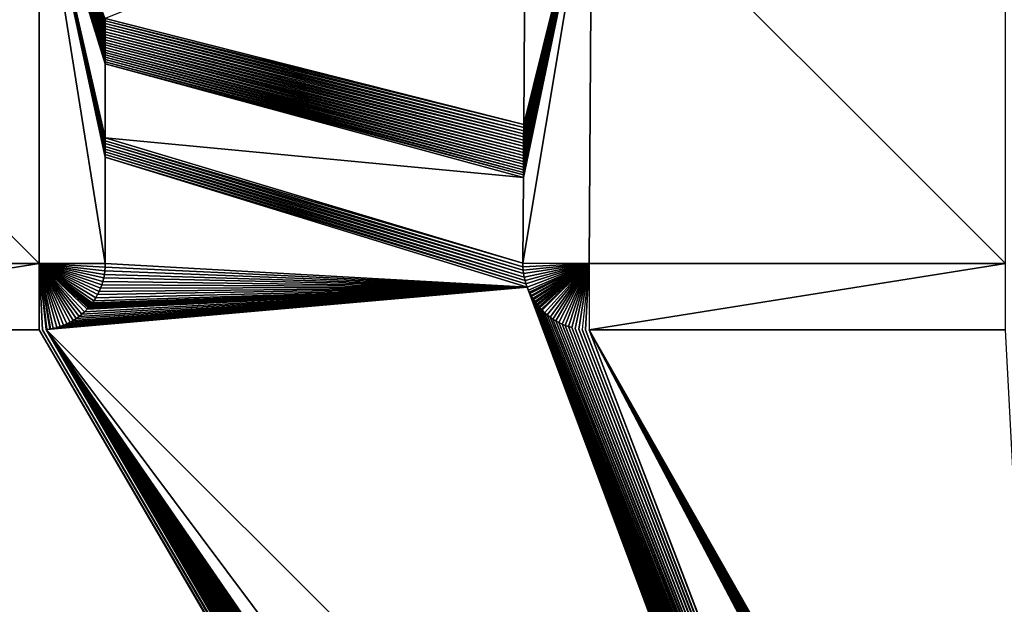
# Model space of a CAD drawing. Header units: metres. Extents: x 30502737 to 30502849, y 6949285 to 6949334.
# Tile 359 of 656: x 30502762.79 to 30502769.93, y 6949317.34 to 6949321.58. Entities that reach past the tile are written whole.
import ezdxf

# ---------------------------------------------------------------- set-up
doc = ezdxf.new("R2010")
doc.units = ezdxf.units.M
doc.layers.add('162400', color=1, linetype='Continuous', lineweight=0)

msp = doc.modelspace()

# ---------------------------------------------------------------- linework, layer by layer
at = {"layer": '162400', "linetype": 'ByBlock', "lineweight": -2}
for points in [[(30502762.9339, 6949319.8086, 76.9), (30502759.937, 6949322.8086, 76.9), (30502759.9183, 6949319.8086, 76.9)], [(30502762.9339, 6949319.8086, 76.9), (30502762.9339, 6949322.8086, 76.9), (30502759.937, 6949322.8086, 76.9)], [(30502762.9339, 6949319.8086, 76.9), (30502763.4139, 6949319.8086, 77.38), (30502762.9339, 6949322.8086, 76.9)], [(30502763.4139, 6949319.8086, 77.38), (30502763.4139, 6949320.5809, 77.38), (30502762.9339, 6949322.8086, 76.9)], [(30502763.4139, 6949320.5809, 77.38), (30502763.4139, 6949320.5991, 77.38), (30502762.9339, 6949322.8086, 76.9)], [(30502763.4139, 6949320.5991, 77.38), (30502763.4139, 6949320.6181, 77.38), (30502762.9339, 6949322.8086, 76.9)], [(30502763.4139, 6949320.6181, 77.38), (30502763.4139, 6949320.6376, 77.38), (30502762.9339, 6949322.8086, 76.9)], [(30502763.4139, 6949320.6376, 77.38), (30502763.4139, 6949320.6578, 77.38), (30502762.9339, 6949322.8086, 76.9)], [(30502763.4139, 6949320.6578, 77.38), (30502763.4139, 6949320.6785, 77.38), (30502762.9339, 6949322.8086, 76.9)], [(30502763.4139, 6949320.6785, 77.38), (30502763.4139, 6949320.6996, 77.38), (30502762.9339, 6949322.8086, 76.9)], [(30502763.4139, 6949320.6996, 77.38), (30502763.4139, 6949320.7212, 77.38), (30502762.9339, 6949322.8086, 76.9)], [(30502763.4139, 6949320.7212, 77.38), (30502763.4139, 6949321.2565, 77.38), (30502762.9339, 6949322.8086, 76.9)], [(30502763.4139, 6949321.2565, 77.38), (30502763.4139, 6949321.2718, 77.38), (30502762.9339, 6949322.8086, 76.9)], [(30502763.4139, 6949321.2718, 77.38), (30502763.4139, 6949321.2877, 77.38), (30502762.9339, 6949322.8086, 76.9)], [(30502763.4139, 6949321.2877, 77.38), (30502763.4139, 6949321.3041, 77.38), (30502762.9339, 6949322.8086, 76.9)], [(30502763.4139, 6949321.3041, 77.38), (30502763.4139, 6949321.3211, 77.38), (30502762.9339, 6949322.8086, 76.9)], [(30502763.4139, 6949321.3211, 77.38), (30502763.4139, 6949321.3386, 77.38), (30502762.9339, 6949322.8086, 76.9)], [(30502763.4139, 6949321.3386, 77.38), (30502763.4139, 6949321.3566, 77.38), (30502762.9339, 6949322.8086, 76.9)], [(30502763.4139, 6949321.3566, 77.38), (30502763.4139, 6949321.3749, 77.38), (30502762.9339, 6949322.8086, 76.9)], [(30502763.4139, 6949321.3749, 77.38), (30502763.4139, 6949321.3935, 77.38), (30502762.9339, 6949322.8086, 76.9)], [(30502763.4139, 6949321.3935, 77.38), (30502763.4139, 6949321.4124, 77.38), (30502762.9339, 6949322.8086, 76.9)], [(30502763.4139, 6949321.4124, 77.38), (30502763.4139, 6949321.4315, 77.38), (30502762.9339, 6949322.8086, 76.9)], [(30502763.4139, 6949321.4315, 77.38), (30502763.4139, 6949321.4508, 77.38), (30502762.9339, 6949322.8086, 76.9)], [(30502763.4139, 6949321.4508, 77.38), (30502763.4139, 6949321.4702, 77.38), (30502762.9339, 6949322.8086, 76.9)], [(30502763.4139, 6949321.4702, 77.38), (30502763.4139, 6949321.4897, 77.38), (30502762.9339, 6949322.8086, 76.9)], [(30502763.4139, 6949321.4897, 77.38), (30502763.4139, 6949321.5092, 77.38), (30502762.9339, 6949322.8086, 76.9)], [(30502763.4139, 6949321.5092, 77.38), (30502763.4139, 6949321.5286, 77.38), (30502762.9339, 6949322.8086, 76.9)], [(30502763.4139, 6949321.5286, 77.38), (30502763.4139, 6949321.548, 77.38), (30502762.9339, 6949322.8086, 76.9)], [(30502763.4139, 6949321.548, 77.38), (30502763.4139, 6949321.5672, 77.38), (30502762.9339, 6949322.8086, 76.9)], [(30502763.4139, 6949321.5672, 77.38), (30502763.4139, 6949321.5861, 77.38), (30502762.9339, 6949322.8086, 76.9)], [(30502763.4139, 6949321.5861, 77.38), (30502766.4446, 6949320.8166, 77.38), (30502766.457, 6949322.8116, 77.38)], [(30502766.937, 6949322.8086, 76.9), (30502766.4422, 6949320.4335, 77.38), (30502766.4383, 6949319.8116, 77.38)], [(30502766.937, 6949322.8086, 76.9), (30502766.4383, 6949319.8116, 77.38), (30502766.9183, 6949319.8086, 76.9)], [(30502766.937, 6949322.8086, 76.9), (30502766.4423, 6949320.4512, 77.38), (30502766.4422, 6949320.4335, 77.38)], [(30502766.937, 6949322.8086, 76.9), (30502766.4424, 6949320.4697, 77.38), (30502766.4423, 6949320.4512, 77.38)], [(30502766.937, 6949322.8086, 76.9), (30502766.4425, 6949320.4889, 77.38), (30502766.4424, 6949320.4697, 77.38)], [(30502766.937, 6949322.8086, 76.9), (30502766.4426, 6949320.5086, 77.38), (30502766.4425, 6949320.4889, 77.38)], [(30502766.937, 6949322.8086, 76.9), (30502766.4428, 6949320.529, 77.38), (30502766.4426, 6949320.5086, 77.38)], [(30502766.937, 6949322.8086, 76.9), (30502766.4429, 6949320.5498, 77.38), (30502766.4428, 6949320.529, 77.38)], [(30502766.937, 6949322.8086, 76.9), (30502766.443, 6949320.571, 77.38), (30502766.4429, 6949320.5498, 77.38)], [(30502766.937, 6949322.8086, 76.9), (30502766.4432, 6949320.5927, 77.38), (30502766.443, 6949320.571, 77.38)], [(30502766.937, 6949322.8086, 76.9), (30502766.4433, 6949320.6147, 77.38), (30502766.4432, 6949320.5927, 77.38)], [(30502766.937, 6949322.8086, 76.9), (30502766.4434, 6949320.6369, 77.38), (30502766.4433, 6949320.6147, 77.38)], [(30502766.937, 6949322.8086, 76.9), (30502766.4436, 6949320.6593, 77.38), (30502766.4434, 6949320.6369, 77.38)], [(30502766.937, 6949322.8086, 76.9), (30502766.4437, 6949320.6819, 77.38), (30502766.4436, 6949320.6593, 77.38)], [(30502766.937, 6949322.8086, 76.9), (30502766.4439, 6949320.7045, 77.38), (30502766.4437, 6949320.6819, 77.38)], [(30502766.937, 6949322.8086, 76.9), (30502766.444, 6949320.7272, 77.38), (30502766.4439, 6949320.7045, 77.38)], [(30502766.937, 6949322.8086, 76.9), (30502766.4441, 6949320.7498, 77.38), (30502766.444, 6949320.7272, 77.38)], [(30502766.937, 6949322.8086, 76.9), (30502766.4443, 6949320.7722, 77.38), (30502766.4441, 6949320.7498, 77.38)], [(30502766.937, 6949322.8086, 76.9), (30502766.4444, 6949320.7945, 77.38), (30502766.4443, 6949320.7722, 77.38)], [(30502766.937, 6949322.8086, 76.9), (30502766.4446, 6949320.8166, 77.38), (30502766.4444, 6949320.7945, 77.38)], [(30502766.937, 6949322.8086, 76.9), (30502766.457, 6949322.8116, 77.38), (30502766.4446, 6949320.8166, 77.38)], [(30502769.9339, 6949319.8086, 76.9), (30502766.937, 6949322.8086, 76.9), (30502766.9183, 6949319.8086, 76.9)], [(30502769.9339, 6949319.8086, 76.9), (30502769.9339, 6949322.8086, 76.9), (30502766.937, 6949322.8086, 76.9)], [(30502763.4139, 6949321.5861, 77.38), (30502763.4139, 6949321.5672, 77.38), (30502766.4446, 6949320.8166, 77.38)], [(30502763.4139, 6949321.5672, 77.38), (30502766.4444, 6949320.7945, 77.38), (30502766.4446, 6949320.8166, 77.38)], [(30502763.4139, 6949321.5672, 77.38), (30502763.4139, 6949321.548, 77.38), (30502766.4444, 6949320.7945, 77.38)], [(30502763.4139, 6949321.548, 77.38), (30502766.4443, 6949320.7722, 77.38), (30502766.4444, 6949320.7945, 77.38)], [(30502763.4139, 6949321.548, 77.38), (30502763.4139, 6949321.5286, 77.38), (30502766.4443, 6949320.7722, 77.38)], [(30502763.4139, 6949321.5286, 77.38), (30502766.4441, 6949320.7498, 77.38), (30502766.4443, 6949320.7722, 77.38)], [(30502763.4139, 6949321.5286, 77.38), (30502763.4139, 6949321.5092, 77.38), (30502766.4441, 6949320.7498, 77.38)], [(30502763.4139, 6949321.5092, 77.38), (30502766.444, 6949320.7272, 77.38), (30502766.4441, 6949320.7498, 77.38)], [(30502763.4139, 6949321.5092, 77.38), (30502763.4139, 6949321.4897, 77.38), (30502766.444, 6949320.7272, 77.38)], [(30502763.4139, 6949321.4897, 77.38), (30502766.4439, 6949320.7045, 77.38), (30502766.444, 6949320.7272, 77.38)], [(30502763.4139, 6949321.4897, 77.38), (30502763.4139, 6949321.4702, 77.38), (30502766.4439, 6949320.7045, 77.38)], [(30502763.4139, 6949321.4702, 77.38), (30502766.4437, 6949320.6819, 77.38), (30502766.4439, 6949320.7045, 77.38)], [(30502763.4139, 6949321.4702, 77.38), (30502763.4139, 6949321.4508, 77.38), (30502766.4437, 6949320.6819, 77.38)], [(30502763.4139, 6949321.4508, 77.38), (30502766.4436, 6949320.6593, 77.38), (30502766.4437, 6949320.6819, 77.38)], [(30502763.4139, 6949321.4508, 77.38), (30502763.4139, 6949321.4315, 77.38), (30502766.4436, 6949320.6593, 77.38)], [(30502763.4139, 6949321.4315, 77.38), (30502766.4434, 6949320.6369, 77.38), (30502766.4436, 6949320.6593, 77.38)], [(30502763.4139, 6949321.4315, 77.38), (30502763.4139, 6949321.4124, 77.38), (30502766.4434, 6949320.6369, 77.38)], [(30502763.4139, 6949321.4124, 77.38), (30502766.4433, 6949320.6147, 77.38), (30502766.4434, 6949320.6369, 77.38)], [(30502763.4139, 6949321.4124, 77.38), (30502763.4139, 6949321.3935, 77.38), (30502766.4433, 6949320.6147, 77.38)], [(30502763.4139, 6949321.3935, 77.38), (30502766.4432, 6949320.5927, 77.38), (30502766.4433, 6949320.6147, 77.38)], [(30502763.4139, 6949321.3935, 77.38), (30502763.4139, 6949321.3749, 77.38), (30502766.4432, 6949320.5927, 77.38)], [(30502763.4139, 6949321.3749, 77.38), (30502766.443, 6949320.571, 77.38), (30502766.4432, 6949320.5927, 77.38)], [(30502763.4139, 6949321.3749, 77.38), (30502763.4139, 6949321.3566, 77.38), (30502766.443, 6949320.571, 77.38)], [(30502763.4139, 6949321.3566, 77.38), (30502766.4429, 6949320.5498, 77.38), (30502766.443, 6949320.571, 77.38)], [(30502763.4139, 6949321.3566, 77.38), (30502763.4139, 6949321.3386, 77.38), (30502766.4429, 6949320.5498, 77.38)], [(30502763.4139, 6949321.3386, 77.38), (30502766.4428, 6949320.529, 77.38), (30502766.4429, 6949320.5498, 77.38)], [(30502763.4139, 6949321.3386, 77.38), (30502763.4139, 6949321.3211, 77.38), (30502766.4428, 6949320.529, 77.38)], [(30502763.4139, 6949321.3211, 77.38), (30502766.4426, 6949320.5086, 77.38), (30502766.4428, 6949320.529, 77.38)], [(30502763.4139, 6949321.3211, 77.38), (30502763.4139, 6949321.3041, 77.38), (30502766.4426, 6949320.5086, 77.38)], [(30502763.4139, 6949321.3041, 77.38), (30502766.4425, 6949320.4889, 77.38), (30502766.4426, 6949320.5086, 77.38)], [(30502763.4139, 6949321.3041, 77.38), (30502763.4139, 6949321.2877, 77.38), (30502766.4425, 6949320.4889, 77.38)], [(30502763.4139, 6949321.2877, 77.38), (30502766.4424, 6949320.4697, 77.38), (30502766.4425, 6949320.4889, 77.38)], [(30502763.4139, 6949321.2877, 77.38), (30502763.4139, 6949321.2718, 77.38), (30502766.4424, 6949320.4697, 77.38)], [(30502763.4139, 6949321.2718, 77.38), (30502766.4423, 6949320.4512, 77.38), (30502766.4424, 6949320.4697, 77.38)], [(30502763.4139, 6949321.2718, 77.38), (30502763.4139, 6949321.2565, 77.38), (30502766.4423, 6949320.4512, 77.38)], [(30502763.4139, 6949321.2565, 77.38), (30502766.4422, 6949320.4335, 77.38), (30502766.4423, 6949320.4512, 77.38)], [(30502763.4139, 6949321.2565, 77.38), (30502763.4139, 6949320.7212, 77.38), (30502766.4422, 6949320.4335, 77.38)], [(30502763.4139, 6949320.7212, 77.38), (30502766.4383, 6949319.8116, 77.38), (30502766.4422, 6949320.4335, 77.38)], [(30502763.4139, 6949320.7212, 77.38), (30502763.4139, 6949320.6996, 77.38), (30502766.4383, 6949319.8116, 77.38)], [(30502763.4139, 6949320.6996, 77.38), (30502766.4388, 6949319.7864, 77.38), (30502766.4383, 6949319.8116, 77.38)], [(30502763.4139, 6949320.6996, 77.38), (30502763.4139, 6949320.6785, 77.38), (30502766.4388, 6949319.7864, 77.38)], [(30502763.4139, 6949320.6785, 77.38), (30502766.4406, 6949319.7613, 77.38), (30502766.4388, 6949319.7864, 77.38)], [(30502763.4139, 6949320.6785, 77.38), (30502763.4139, 6949320.6578, 77.38), (30502766.4406, 6949319.7613, 77.38)], [(30502763.4139, 6949320.6578, 77.38), (30502766.4438, 6949319.7362, 77.38), (30502766.4406, 6949319.7613, 77.38)], [(30502763.4139, 6949320.6578, 77.38), (30502763.4139, 6949320.6376, 77.38), (30502766.4438, 6949319.7362, 77.38)], [(30502763.4139, 6949320.6376, 77.38), (30502766.4482, 6949319.7114, 77.38), (30502766.4438, 6949319.7362, 77.38)], [(30502763.4139, 6949320.6376, 77.38), (30502763.4139, 6949320.6181, 77.38), (30502766.4482, 6949319.7114, 77.38)], [(30502763.4139, 6949320.6181, 77.38), (30502766.454, 6949319.6868, 77.38), (30502766.4482, 6949319.7114, 77.38)], [(30502763.4139, 6949320.6181, 77.38), (30502763.4139, 6949320.5991, 77.38), (30502766.454, 6949319.6868, 77.38)], [(30502763.4139, 6949320.5991, 77.38), (30502766.461, 6949319.6626, 77.38), (30502766.454, 6949319.6868, 77.38)], [(30502763.4139, 6949320.5991, 77.38), (30502763.4139, 6949320.5809, 77.38), (30502766.461, 6949319.6626, 77.38)], [(30502763.4139, 6949320.5809, 77.38), (30502766.4693, 6949319.6388, 77.38), (30502766.461, 6949319.6626, 77.38)], [(30502763.4139, 6949320.5809, 77.38), (30502763.4139, 6949319.8086, 77.38), (30502766.4693, 6949319.6388, 77.38)], [(30502759.9183, 6949319.3286, 77.38), (30502762.9339, 6949319.3286, 77.38), (30502762.9339, 6949319.8086, 76.9)], [(30502759.9183, 6949319.3286, 77.38), (30502762.9339, 6949319.8086, 76.9), (30502759.9183, 6949319.8086, 76.9)], [(30502762.9599, 6949319.3294, 77.38), (30502762.9339, 6949319.8086, 76.9), (30502762.9339, 6949319.3286, 77.38)], [(30502762.9858, 6949319.3315, 77.38), (30502762.9339, 6949319.8086, 76.9), (30502762.9599, 6949319.3294, 77.38)], [(30502762.9339, 6949319.8086, 76.9), (30502762.9858, 6949319.3315, 77.38), (30502762.9894, 6949319.332, 77.38)], [(30502763.0116, 6949319.335, 77.38), (30502762.9339, 6949319.8086, 76.9), (30502762.9894, 6949319.332, 77.38)], [(30502762.9339, 6949319.8086, 76.9), (30502763.0116, 6949319.335, 77.38), (30502763.0162, 6949319.3359, 77.38)], [(30502763.0371, 6949319.3399, 77.38), (30502762.9339, 6949319.8086, 76.9), (30502763.0162, 6949319.3359, 77.38)], [(30502763.0623, 6949319.3461, 77.38), (30502762.9339, 6949319.8086, 76.9), (30502763.0371, 6949319.3399, 77.38)], [(30502763.0872, 6949319.3538, 77.38), (30502762.9339, 6949319.8086, 76.9), (30502763.0623, 6949319.3461, 77.38)], [(30502763.1116, 6949319.3627, 77.38), (30502762.9339, 6949319.8086, 76.9), (30502763.0872, 6949319.3538, 77.38)], [(30502763.1354, 6949319.373, 77.38), (30502762.9339, 6949319.8086, 76.9), (30502763.1116, 6949319.3627, 77.38)], [(30502763.1587, 6949319.3846, 77.38), (30502762.9339, 6949319.8086, 76.9), (30502763.1354, 6949319.373, 77.38)], [(30502763.1814, 6949319.3974, 77.38), (30502762.9339, 6949319.8086, 76.9), (30502763.1587, 6949319.3846, 77.38)], [(30502763.2033, 6949319.4114, 77.38), (30502762.9339, 6949319.8086, 76.9), (30502763.1814, 6949319.3974, 77.38)], [(30502763.2244, 6949319.4265, 77.38), (30502762.9339, 6949319.8086, 76.9), (30502763.2033, 6949319.4114, 77.38)], [(30502763.2446, 6949319.4428, 77.38), (30502762.9339, 6949319.8086, 76.9), (30502763.2244, 6949319.4265, 77.38)], [(30502763.264, 6949319.4602, 77.38), (30502762.9339, 6949319.8086, 76.9), (30502763.2446, 6949319.4428, 77.38)], [(30502763.2824, 6949319.4786, 77.38), (30502762.9339, 6949319.8086, 76.9), (30502763.264, 6949319.4602, 77.38)], [(30502762.9339, 6949319.8086, 76.9), (30502763.2824, 6949319.4786, 77.38), (30502763.2911, 6949319.4883, 77.38)], [(30502762.9339, 6949319.8086, 76.9), (30502763.2911, 6949319.4883, 77.38), (30502763.292, 6949319.4893, 77.38)], [(30502762.9339, 6949319.8086, 76.9), (30502763.292, 6949319.4893, 77.38), (30502763.2934, 6949319.4909, 77.38)], [(30502762.9339, 6949319.8086, 76.9), (30502763.2934, 6949319.4909, 77.38), (30502763.2954, 6949319.4931, 77.38)], [(30502762.9339, 6949319.8086, 76.9), (30502763.2954, 6949319.4931, 77.38), (30502763.298, 6949319.4959, 77.38)], [(30502763.2997, 6949319.4979, 77.38), (30502762.9339, 6949319.8086, 76.9), (30502763.298, 6949319.4959, 77.38)], [(30502762.9339, 6949319.8086, 76.9), (30502763.2997, 6949319.4979, 77.38), (30502763.301, 6949319.4994, 77.38)], [(30502762.9339, 6949319.8086, 76.9), (30502763.301, 6949319.4994, 77.38), (30502763.3042, 6949319.5035, 77.38)], [(30502762.9339, 6949319.8086, 76.9), (30502763.3042, 6949319.5035, 77.38), (30502763.3079, 6949319.5081, 77.38)], [(30502762.9339, 6949319.8086, 76.9), (30502763.3079, 6949319.5081, 77.38), (30502763.3121, 6949319.5132, 77.38)], [(30502763.316, 6949319.5182, 77.38), (30502762.9339, 6949319.8086, 76.9), (30502763.3121, 6949319.5132, 77.38)], [(30502762.9339, 6949319.8086, 76.9), (30502763.316, 6949319.5182, 77.38), (30502763.3166, 6949319.5189, 77.38)], [(30502762.9339, 6949319.8086, 76.9), (30502763.3166, 6949319.5189, 77.38), (30502763.321, 6949319.5251, 77.38)], [(30502763.321, 6949319.5251, 77.38), (30502763.3312, 6949319.5393, 77.38), (30502762.9339, 6949319.8086, 76.9)], [(30502763.3452, 6949319.5612, 77.38), (30502762.9339, 6949319.8086, 76.9), (30502763.3312, 6949319.5393, 77.38)], [(30502763.358, 6949319.5838, 77.38), (30502762.9339, 6949319.8086, 76.9), (30502763.3452, 6949319.5612, 77.38)], [(30502763.3695, 6949319.6071, 77.38), (30502762.9339, 6949319.8086, 76.9), (30502763.358, 6949319.5838, 77.38)], [(30502763.3798, 6949319.631, 77.38), (30502762.9339, 6949319.8086, 76.9), (30502763.3695, 6949319.6071, 77.38)], [(30502763.3888, 6949319.6554, 77.38), (30502762.9339, 6949319.8086, 76.9), (30502763.3798, 6949319.631, 77.38)], [(30502763.3964, 6949319.6802, 77.38), (30502762.9339, 6949319.8086, 76.9), (30502763.3888, 6949319.6554, 77.38)], [(30502763.4027, 6949319.7055, 77.38), (30502762.9339, 6949319.8086, 76.9), (30502763.3964, 6949319.6802, 77.38)], [(30502763.4076, 6949319.731, 77.38), (30502762.9339, 6949319.8086, 76.9), (30502763.4027, 6949319.7055, 77.38)], [(30502763.4111, 6949319.7567, 77.38), (30502762.9339, 6949319.8086, 76.9), (30502763.4076, 6949319.731, 77.38)], [(30502763.4132, 6949319.7827, 77.38), (30502762.9339, 6949319.8086, 76.9), (30502763.4111, 6949319.7567, 77.38)], [(30502763.4132, 6949319.7827, 77.38), (30502763.4139, 6949319.8086, 77.38), (30502762.9339, 6949319.8086, 76.9)], [(30502763.4111, 6949319.7567, 77.38), (30502763.4076, 6949319.731, 77.38), (30502766.4693, 6949319.6388, 77.38)], [(30502763.4132, 6949319.7827, 77.38), (30502763.4111, 6949319.7567, 77.38), (30502766.4693, 6949319.6388, 77.38)], [(30502763.4139, 6949319.8086, 77.38), (30502763.4132, 6949319.7827, 77.38), (30502766.4693, 6949319.6388, 77.38)], [(30502766.4388, 6949319.7864, 77.38), (30502766.9183, 6949319.8086, 76.9), (30502766.4383, 6949319.8116, 77.38)], [(30502766.4406, 6949319.7613, 77.38), (30502766.9183, 6949319.8086, 76.9), (30502766.4388, 6949319.7864, 77.38)], [(30502766.4438, 6949319.7362, 77.38), (30502766.9183, 6949319.8086, 76.9), (30502766.4406, 6949319.7613, 77.38)], [(30502766.4482, 6949319.7114, 77.38), (30502766.9183, 6949319.8086, 76.9), (30502766.4438, 6949319.7362, 77.38)], [(30502766.454, 6949319.6868, 77.38), (30502766.9183, 6949319.8086, 76.9), (30502766.4482, 6949319.7114, 77.38)], [(30502766.461, 6949319.6626, 77.38), (30502766.9183, 6949319.8086, 76.9), (30502766.454, 6949319.6868, 77.38)], [(30502766.4693, 6949319.6388, 77.38), (30502766.9183, 6949319.8086, 76.9), (30502766.461, 6949319.6626, 77.38)], [(30502766.4789, 6949319.6154, 77.38), (30502766.9183, 6949319.8086, 76.9), (30502766.4693, 6949319.6388, 77.38)], [(30502766.9183, 6949319.8086, 76.9), (30502766.4789, 6949319.6154, 77.38), (30502766.4854, 6949319.6015, 77.38)], [(30502766.4854, 6949319.6015, 77.38), (30502766.4896, 6949319.5926, 77.38), (30502766.9183, 6949319.8086, 76.9)], [(30502766.9183, 6949319.8086, 76.9), (30502766.4896, 6949319.5926, 77.38), (30502766.4974, 6949319.5782, 77.38)], [(30502766.4974, 6949319.5782, 77.38), (30502766.5016, 6949319.5704, 77.38), (30502766.9183, 6949319.8086, 76.9)], [(30502766.9183, 6949319.8086, 76.9), (30502766.5016, 6949319.5704, 77.38), (30502766.5102, 6949319.5562, 77.38)], [(30502766.5102, 6949319.5562, 77.38), (30502766.5147, 6949319.5488, 77.38), (30502766.9183, 6949319.8086, 76.9)], [(30502766.9183, 6949319.8086, 76.9), (30502766.5147, 6949319.5488, 77.38), (30502766.524, 6949319.5352, 77.38)], [(30502766.524, 6949319.5352, 77.38), (30502766.5289, 6949319.528, 77.38), (30502766.9183, 6949319.8086, 76.9)], [(30502766.9183, 6949319.8086, 76.9), (30502766.5289, 6949319.528, 77.38), (30502766.5388, 6949319.515, 77.38)], [(30502766.5388, 6949319.515, 77.38), (30502766.5442, 6949319.5079, 77.38), (30502766.9183, 6949319.8086, 76.9)], [(30502766.9183, 6949319.8086, 76.9), (30502766.5442, 6949319.5079, 77.38), (30502766.5546, 6949319.4956, 77.38)], [(30502766.5546, 6949319.4956, 77.38), (30502766.5605, 6949319.4887, 77.38), (30502766.9183, 6949319.8086, 76.9)], [(30502766.9183, 6949319.8086, 76.9), (30502766.5605, 6949319.4887, 77.38), (30502766.5713, 6949319.4772, 77.38)], [(30502766.5713, 6949319.4772, 77.38), (30502766.5778, 6949319.4703, 77.38), (30502766.9183, 6949319.8086, 76.9)], [(30502766.596, 6949319.4529, 77.38), (30502766.9183, 6949319.8086, 76.9), (30502766.5778, 6949319.4703, 77.38)], [(30502766.6152, 6949319.4364, 77.38), (30502766.9183, 6949319.8086, 76.9), (30502766.596, 6949319.4529, 77.38)], [(30502766.6352, 6949319.421, 77.38), (30502766.9183, 6949319.8086, 76.9), (30502766.6152, 6949319.4364, 77.38)], [(30502766.6559, 6949319.4067, 77.38), (30502766.9183, 6949319.8086, 76.9), (30502766.6352, 6949319.421, 77.38)], [(30502766.6774, 6949319.3935, 77.38), (30502766.9183, 6949319.8086, 76.9), (30502766.6559, 6949319.4067, 77.38)], [(30502766.6995, 6949319.3814, 77.38), (30502766.9183, 6949319.8086, 76.9), (30502766.6774, 6949319.3935, 77.38)], [(30502766.7223, 6949319.3705, 77.38), (30502766.9183, 6949319.8086, 76.9), (30502766.6995, 6949319.3814, 77.38)], [(30502766.7456, 6949319.3608, 77.38), (30502766.9183, 6949319.8086, 76.9), (30502766.7223, 6949319.3705, 77.38)], [(30502766.7694, 6949319.3523, 77.38), (30502766.9183, 6949319.8086, 76.9), (30502766.7456, 6949319.3608, 77.38)], [(30502766.7935, 6949319.3451, 77.38), (30502766.9183, 6949319.8086, 76.9), (30502766.7694, 6949319.3523, 77.38)], [(30502766.8181, 6949319.3392, 77.38), (30502766.9183, 6949319.8086, 76.9), (30502766.7935, 6949319.3451, 77.38)], [(30502766.8429, 6949319.3346, 77.38), (30502766.9183, 6949319.8086, 76.9), (30502766.8181, 6949319.3392, 77.38)], [(30502766.8429, 6949319.3346, 77.38), (30502766.8679, 6949319.3314, 77.38), (30502766.9183, 6949319.8086, 76.9)], [(30502766.893, 6949319.3293, 77.38), (30502766.9183, 6949319.8086, 76.9), (30502766.8679, 6949319.3314, 77.38)], [(30502766.893, 6949319.3293, 77.38), (30502766.9183, 6949319.3286, 77.38), (30502766.9183, 6949319.8086, 76.9)], [(30502766.9183, 6949319.3286, 77.38), (30502769.9339, 6949319.3286, 77.38), (30502769.9339, 6949319.8086, 76.9)], [(30502766.9183, 6949319.3286, 77.38), (30502769.9339, 6949319.8086, 76.9), (30502766.9183, 6949319.8086, 76.9)], [(30502763.4027, 6949319.7055, 77.38), (30502763.3964, 6949319.6802, 77.38), (30502766.4693, 6949319.6388, 77.38)], [(30502763.4076, 6949319.731, 77.38), (30502763.4027, 6949319.7055, 77.38), (30502766.4693, 6949319.6388, 77.38)], [(30502768.7284, 6949313.5886, 77.38), (30502766.4693, 6949319.6388, 77.38), (30502762.9858, 6949319.3315, 77.38)], [(30502762.9894, 6949319.332, 77.38), (30502762.9858, 6949319.3315, 77.38), (30502766.4693, 6949319.6388, 77.38)], [(30502763.0116, 6949319.335, 77.38), (30502762.9894, 6949319.332, 77.38), (30502766.4693, 6949319.6388, 77.38)], [(30502763.0162, 6949319.3359, 77.38), (30502763.0116, 6949319.335, 77.38), (30502766.4693, 6949319.6388, 77.38)], [(30502763.0371, 6949319.3399, 77.38), (30502763.0162, 6949319.3359, 77.38), (30502766.4693, 6949319.6388, 77.38)], [(30502763.0623, 6949319.3461, 77.38), (30502763.0371, 6949319.3399, 77.38), (30502766.4693, 6949319.6388, 77.38)], [(30502763.0872, 6949319.3538, 77.38), (30502763.0623, 6949319.3461, 77.38), (30502766.4693, 6949319.6388, 77.38)], [(30502763.1116, 6949319.3627, 77.38), (30502763.0872, 6949319.3538, 77.38), (30502766.4693, 6949319.6388, 77.38)], [(30502763.1354, 6949319.373, 77.38), (30502763.1116, 6949319.3627, 77.38), (30502766.4693, 6949319.6388, 77.38)], [(30502763.1587, 6949319.3846, 77.38), (30502763.1354, 6949319.373, 77.38), (30502766.4693, 6949319.6388, 77.38)], [(30502763.1814, 6949319.3974, 77.38), (30502763.1587, 6949319.3846, 77.38), (30502766.4693, 6949319.6388, 77.38)], [(30502763.2033, 6949319.4114, 77.38), (30502763.1814, 6949319.3974, 77.38), (30502766.4693, 6949319.6388, 77.38)], [(30502763.2244, 6949319.4265, 77.38), (30502763.2033, 6949319.4114, 77.38), (30502766.4693, 6949319.6388, 77.38)], [(30502763.2446, 6949319.4428, 77.38), (30502763.2244, 6949319.4265, 77.38), (30502766.4693, 6949319.6388, 77.38)], [(30502763.264, 6949319.4602, 77.38), (30502763.2446, 6949319.4428, 77.38), (30502766.4693, 6949319.6388, 77.38)], [(30502763.2824, 6949319.4786, 77.38), (30502763.264, 6949319.4602, 77.38), (30502766.4693, 6949319.6388, 77.38)], [(30502763.2911, 6949319.4883, 77.38), (30502763.2824, 6949319.4786, 77.38), (30502766.4693, 6949319.6388, 77.38)], [(30502763.292, 6949319.4893, 77.38), (30502763.2911, 6949319.4883, 77.38), (30502766.4693, 6949319.6388, 77.38)], [(30502763.2934, 6949319.4909, 77.38), (30502763.292, 6949319.4893, 77.38), (30502766.4693, 6949319.6388, 77.38)], [(30502763.2954, 6949319.4931, 77.38), (30502763.2934, 6949319.4909, 77.38), (30502766.4693, 6949319.6388, 77.38)], [(30502763.298, 6949319.4959, 77.38), (30502763.2954, 6949319.4931, 77.38), (30502766.4693, 6949319.6388, 77.38)], [(30502763.2997, 6949319.4979, 77.38), (30502763.298, 6949319.4959, 77.38), (30502766.4693, 6949319.6388, 77.38)], [(30502763.301, 6949319.4994, 77.38), (30502763.2997, 6949319.4979, 77.38), (30502766.4693, 6949319.6388, 77.38)], [(30502763.3042, 6949319.5035, 77.38), (30502763.301, 6949319.4994, 77.38), (30502766.4693, 6949319.6388, 77.38)], [(30502763.3079, 6949319.5081, 77.38), (30502763.3042, 6949319.5035, 77.38), (30502766.4693, 6949319.6388, 77.38)], [(30502763.3121, 6949319.5132, 77.38), (30502763.3079, 6949319.5081, 77.38), (30502766.4693, 6949319.6388, 77.38)], [(30502763.316, 6949319.5182, 77.38), (30502763.3121, 6949319.5132, 77.38), (30502766.4693, 6949319.6388, 77.38)], [(30502763.3166, 6949319.5189, 77.38), (30502763.316, 6949319.5182, 77.38), (30502766.4693, 6949319.6388, 77.38)], [(30502763.321, 6949319.5251, 77.38), (30502763.3166, 6949319.5189, 77.38), (30502766.4693, 6949319.6388, 77.38)], [(30502763.3312, 6949319.5393, 77.38), (30502763.321, 6949319.5251, 77.38), (30502766.4693, 6949319.6388, 77.38)], [(30502763.3452, 6949319.5612, 77.38), (30502763.3312, 6949319.5393, 77.38), (30502766.4693, 6949319.6388, 77.38)], [(30502763.358, 6949319.5838, 77.38), (30502763.3452, 6949319.5612, 77.38), (30502766.4693, 6949319.6388, 77.38)], [(30502763.3695, 6949319.6071, 77.38), (30502763.358, 6949319.5838, 77.38), (30502766.4693, 6949319.6388, 77.38)], [(30502763.3798, 6949319.631, 77.38), (30502763.3695, 6949319.6071, 77.38), (30502766.4693, 6949319.6388, 77.38)], [(30502763.3888, 6949319.6554, 77.38), (30502763.3798, 6949319.631, 77.38), (30502766.4693, 6949319.6388, 77.38)], [(30502763.3964, 6949319.6802, 77.38), (30502763.3888, 6949319.6554, 77.38), (30502766.4693, 6949319.6388, 77.38)], [(30502768.8872, 6949313.5886, 77.38), (30502766.4789, 6949319.6154, 77.38), (30502766.4693, 6949319.6388, 77.38)], [(30502768.8871, 6949313.5886, 77.38), (30502768.8872, 6949313.5886, 77.38), (30502766.4693, 6949319.6388, 77.38)], [(30502768.8811, 6949313.5886, 77.38), (30502768.8871, 6949313.5886, 77.38), (30502766.4693, 6949319.6388, 77.38)], [(30502768.8676, 6949313.5886, 77.38), (30502768.8811, 6949313.5886, 77.38), (30502766.4693, 6949319.6388, 77.38)], [(30502768.8536, 6949313.5886, 77.38), (30502768.8676, 6949313.5886, 77.38), (30502766.4693, 6949319.6388, 77.38)], [(30502768.8391, 6949313.5886, 77.38), (30502768.8536, 6949313.5886, 77.38), (30502766.4693, 6949319.6388, 77.38)], [(30502768.8242, 6949313.5886, 77.38), (30502768.8391, 6949313.5886, 77.38), (30502766.4693, 6949319.6388, 77.38)], [(30502768.809, 6949313.5886, 77.38), (30502768.8242, 6949313.5886, 77.38), (30502766.4693, 6949319.6388, 77.38)], [(30502768.7934, 6949313.5886, 77.38), (30502768.809, 6949313.5886, 77.38), (30502766.4693, 6949319.6388, 77.38)], [(30502768.7775, 6949313.5886, 77.38), (30502768.7934, 6949313.5886, 77.38), (30502766.4693, 6949319.6388, 77.38)], [(30502768.7613, 6949313.5886, 77.38), (30502768.7775, 6949313.5886, 77.38), (30502766.4693, 6949319.6388, 77.38)], [(30502768.7449, 6949313.5886, 77.38), (30502768.7613, 6949313.5886, 77.38), (30502766.4693, 6949319.6388, 77.38)], [(30502768.7284, 6949313.5886, 77.38), (30502768.7449, 6949313.5886, 77.38), (30502766.4693, 6949319.6388, 77.38)], [(30502768.8876, 6949313.5886, 77.38), (30502766.4854, 6949319.6015, 77.38), (30502766.4789, 6949319.6154, 77.38)], [(30502768.8872, 6949313.5886, 77.38), (30502768.8876, 6949313.5886, 77.38), (30502766.4789, 6949319.6154, 77.38)], [(30502768.8882, 6949313.5886, 77.38), (30502766.4896, 6949319.5926, 77.38), (30502766.4854, 6949319.6015, 77.38)], [(30502768.8879, 6949313.5886, 77.38), (30502768.8882, 6949313.5886, 77.38), (30502766.4854, 6949319.6015, 77.38)], [(30502768.8876, 6949313.5886, 77.38), (30502768.8879, 6949313.5886, 77.38), (30502766.4854, 6949319.6015, 77.38)], [(30502768.8891, 6949313.5886, 77.38), (30502766.4974, 6949319.5782, 77.38), (30502766.4896, 6949319.5926, 77.38)], [(30502768.8884, 6949313.5886, 77.38), (30502768.8891, 6949313.5886, 77.38), (30502766.4896, 6949319.5926, 77.38)], [(30502768.8882, 6949313.5886, 77.38), (30502768.8884, 6949313.5886, 77.38), (30502766.4896, 6949319.5926, 77.38)], [(30502768.8902, 6949313.5886, 77.38), (30502766.5016, 6949319.5704, 77.38), (30502766.4974, 6949319.5782, 77.38)], [(30502768.8898, 6949313.5886, 77.38), (30502768.8902, 6949313.5886, 77.38), (30502766.4974, 6949319.5782, 77.38)], [(30502768.8891, 6949313.5886, 77.38), (30502768.8898, 6949313.5886, 77.38), (30502766.4974, 6949319.5782, 77.38)], [(30502768.8917, 6949313.5886, 77.38), (30502766.5102, 6949319.5562, 77.38), (30502766.5016, 6949319.5704, 77.38)], [(30502768.8905, 6949313.5886, 77.38), (30502768.8917, 6949313.5886, 77.38), (30502766.5016, 6949319.5704, 77.38)], [(30502768.8902, 6949313.5886, 77.38), (30502768.8905, 6949313.5886, 77.38), (30502766.5016, 6949319.5704, 77.38)], [(30502768.8932, 6949313.5886, 77.38), (30502766.5147, 6949319.5488, 77.38), (30502766.5102, 6949319.5562, 77.38)], [(30502768.8926, 6949313.5886, 77.38), (30502768.8932, 6949313.5886, 77.38), (30502766.5102, 6949319.5562, 77.38)], [(30502768.8917, 6949313.5886, 77.38), (30502768.8926, 6949313.5886, 77.38), (30502766.5102, 6949319.5562, 77.38)], [(30502768.8952, 6949313.5886, 77.38), (30502766.524, 6949319.5352, 77.38), (30502766.5147, 6949319.5488, 77.38)], [(30502768.8937, 6949313.5886, 77.38), (30502768.8952, 6949313.5886, 77.38), (30502766.5147, 6949319.5488, 77.38)], [(30502768.8932, 6949313.5886, 77.38), (30502768.8937, 6949313.5886, 77.38), (30502766.5147, 6949319.5488, 77.38)], [(30502768.8972, 6949313.5886, 77.38), (30502766.5289, 6949319.528, 77.38), (30502766.524, 6949319.5352, 77.38)], [(30502768.8964, 6949313.5886, 77.38), (30502768.8972, 6949313.5886, 77.38), (30502766.524, 6949319.5352, 77.38)], [(30502768.8952, 6949313.5886, 77.38), (30502768.8964, 6949313.5886, 77.38), (30502766.524, 6949319.5352, 77.38)], [(30502768.8996, 6949313.5886, 77.38), (30502766.5388, 6949319.515, 77.38), (30502766.5289, 6949319.528, 77.38)], [(30502768.8978, 6949313.5886, 77.38), (30502768.8996, 6949313.5886, 77.38), (30502766.5289, 6949319.528, 77.38)], [(30502768.8972, 6949313.5886, 77.38), (30502768.8978, 6949313.5886, 77.38), (30502766.5289, 6949319.528, 77.38)], [(30502768.9021, 6949313.5886, 77.38), (30502766.5442, 6949319.5079, 77.38), (30502766.5388, 6949319.515, 77.38)], [(30502768.9012, 6949313.5886, 77.38), (30502768.9021, 6949313.5886, 77.38), (30502766.5388, 6949319.515, 77.38)], [(30502768.8996, 6949313.5886, 77.38), (30502768.9012, 6949313.5886, 77.38), (30502766.5388, 6949319.515, 77.38)], [(30502768.9051, 6949313.5886, 77.38), (30502766.5546, 6949319.4956, 77.38), (30502766.5442, 6949319.5079, 77.38)], [(30502768.903, 6949313.5886, 77.38), (30502768.9051, 6949313.5886, 77.38), (30502766.5442, 6949319.5079, 77.38)], [(30502768.9026, 6949313.5886, 77.38), (30502768.903, 6949313.5886, 77.38), (30502766.5442, 6949319.5079, 77.38)], [(30502768.9021, 6949313.5886, 77.38), (30502768.9026, 6949313.5886, 77.38), (30502766.5442, 6949319.5079, 77.38)], [(30502768.9081, 6949313.5886, 77.38), (30502766.5605, 6949319.4887, 77.38), (30502766.5546, 6949319.4956, 77.38)], [(30502768.9069, 6949313.5886, 77.38), (30502768.9081, 6949313.5886, 77.38), (30502766.5546, 6949319.4956, 77.38)], [(30502768.9051, 6949313.5886, 77.38), (30502768.9069, 6949313.5886, 77.38), (30502766.5546, 6949319.4956, 77.38)], [(30502768.9115, 6949313.5886, 77.38), (30502766.5713, 6949319.4772, 77.38), (30502766.5605, 6949319.4887, 77.38)], [(30502768.9091, 6949313.5886, 77.38), (30502768.9115, 6949313.5886, 77.38), (30502766.5605, 6949319.4887, 77.38)], [(30502768.9081, 6949313.5886, 77.38), (30502768.9091, 6949313.5886, 77.38), (30502766.5605, 6949319.4887, 77.38)], [(30502768.9149, 6949313.5886, 77.38), (30502766.5778, 6949319.4703, 77.38), (30502766.5713, 6949319.4772, 77.38)], [(30502768.9135, 6949313.5886, 77.38), (30502768.9149, 6949313.5886, 77.38), (30502766.5713, 6949319.4772, 77.38)], [(30502768.9115, 6949313.5886, 77.38), (30502768.9135, 6949313.5886, 77.38), (30502766.5713, 6949319.4772, 77.38)], [(30502768.9205, 6949313.5886, 77.38), (30502766.596, 6949319.4529, 77.38), (30502766.5778, 6949319.4703, 77.38)], [(30502768.9162, 6949313.5886, 77.38), (30502768.9205, 6949313.5886, 77.38), (30502766.5778, 6949319.4703, 77.38)], [(30502768.9149, 6949313.5886, 77.38), (30502768.9162, 6949313.5886, 77.38), (30502766.5778, 6949319.4703, 77.38)], [(30502768.929, 6949313.5886, 77.38), (30502766.6152, 6949319.4364, 77.38), (30502766.596, 6949319.4529, 77.38)], [(30502768.9242, 6949313.5886, 77.38), (30502768.929, 6949313.5886, 77.38), (30502766.596, 6949319.4529, 77.38)], [(30502768.9205, 6949313.5886, 77.38), (30502768.9242, 6949313.5886, 77.38), (30502766.596, 6949319.4529, 77.38)], [(30502768.9384, 6949313.5886, 77.38), (30502766.6352, 6949319.421, 77.38), (30502766.6152, 6949319.4364, 77.38)], [(30502768.9331, 6949313.5886, 77.38), (30502768.9384, 6949313.5886, 77.38), (30502766.6152, 6949319.4364, 77.38)], [(30502768.9312, 6949313.5886, 77.38), (30502768.9331, 6949313.5886, 77.38), (30502766.6152, 6949319.4364, 77.38)], [(30502768.929, 6949313.5886, 77.38), (30502768.9312, 6949313.5886, 77.38), (30502766.6152, 6949319.4364, 77.38)], [(30502768.9487, 6949313.5886, 77.38), (30502766.6559, 6949319.4067, 77.38), (30502766.6352, 6949319.421, 77.38)], [(30502768.9429, 6949313.5886, 77.38), (30502768.9487, 6949313.5886, 77.38), (30502766.6352, 6949319.421, 77.38)], [(30502768.9384, 6949313.5886, 77.38), (30502768.9429, 6949313.5886, 77.38), (30502766.6352, 6949319.421, 77.38)], [(30502768.9599, 6949313.5886, 77.38), (30502766.6774, 6949319.3935, 77.38), (30502766.6559, 6949319.4067, 77.38)], [(30502768.9536, 6949313.5886, 77.38), (30502768.9599, 6949313.5886, 77.38), (30502766.6559, 6949319.4067, 77.38)], [(30502768.9487, 6949313.5886, 77.38), (30502768.9536, 6949313.5886, 77.38), (30502766.6559, 6949319.4067, 77.38)], [(30502766.4396, 6949310.3188, 77.38), (30502759.6995, 6949319.3814, 77.38), (30502759.6774, 6949319.3935, 77.38)], [(30502766.4395, 6949310.3092, 77.38), (30502766.4396, 6949310.3188, 77.38), (30502759.6774, 6949319.3935, 77.38)], [(30502766.4395, 6949310.3092, 77.38), (30502759.6774, 6949319.3935, 77.38), (30502763.3452, 6949313.3561, 77.38)], [(30502763.3312, 6949313.378, 77.38), (30502763.3452, 6949313.3561, 77.38), (30502759.6774, 6949319.3935, 77.38)], [(30502763.3296, 6949313.3803, 77.38), (30502763.3312, 6949313.378, 77.38), (30502759.6774, 6949319.3935, 77.38)], [(30502763.316, 6949313.3991, 77.38), (30502763.3296, 6949313.3803, 77.38), (30502759.6774, 6949319.3935, 77.38)], [(30502763.3141, 6949313.4015, 77.38), (30502763.316, 6949313.3991, 77.38), (30502759.6774, 6949319.3935, 77.38)], [(30502763.2997, 6949313.4194, 77.38), (30502763.3141, 6949313.4015, 77.38), (30502759.6774, 6949319.3935, 77.38)], [(30502763.2979, 6949313.4215, 77.38), (30502763.2997, 6949313.4194, 77.38), (30502759.6774, 6949319.3935, 77.38)], [(30502763.2824, 6949313.4387, 77.38), (30502763.2979, 6949313.4215, 77.38), (30502759.6774, 6949319.3935, 77.38)], [(30502763.2808, 6949313.4404, 77.38), (30502763.2824, 6949313.4387, 77.38), (30502759.6774, 6949319.3935, 77.38)], [(30502763.264, 6949313.4571, 77.38), (30502763.2808, 6949313.4404, 77.38), (30502759.6774, 6949319.3935, 77.38)], [(30502763.2628, 6949313.4582, 77.38), (30502763.264, 6949313.4571, 77.38), (30502759.6774, 6949319.3935, 77.38)], [(30502763.2446, 6949313.4745, 77.38), (30502763.2628, 6949313.4582, 77.38), (30502759.6774, 6949319.3935, 77.38)], [(30502763.2442, 6949313.4749, 77.38), (30502763.2446, 6949313.4745, 77.38), (30502759.6774, 6949319.3935, 77.38)], [(30502763.2248, 6949313.4904, 77.38), (30502763.2442, 6949313.4749, 77.38), (30502759.6774, 6949319.3935, 77.38)], [(30502763.2244, 6949313.4908, 77.38), (30502763.2248, 6949313.4904, 77.38), (30502759.6774, 6949319.3935, 77.38)], [(30502763.2049, 6949313.5048, 77.38), (30502763.2244, 6949313.4908, 77.38), (30502759.6774, 6949319.3935, 77.38)], [(30502763.2033, 6949313.5059, 77.38), (30502763.2049, 6949313.5048, 77.38), (30502759.6774, 6949319.3935, 77.38)], [(30502763.1844, 6949313.518, 77.38), (30502763.2033, 6949313.5059, 77.38), (30502759.6774, 6949319.3935, 77.38)], [(30502763.1814, 6949313.5199, 77.38), (30502763.1844, 6949313.518, 77.38), (30502759.6774, 6949319.3935, 77.38)], [(30502763.1633, 6949313.5301, 77.38), (30502763.1814, 6949313.5199, 77.38), (30502759.6774, 6949319.3935, 77.38)], [(30502763.1587, 6949313.5327, 77.38), (30502763.1633, 6949313.5301, 77.38), (30502759.6774, 6949319.3935, 77.38)], [(30502763.1354, 6949313.5443, 77.38), (30502763.1587, 6949313.5327, 77.38), (30502759.6774, 6949319.3935, 77.38)], [(30502763.1116, 6949313.5546, 77.38), (30502763.1354, 6949313.5443, 77.38), (30502759.6774, 6949319.3935, 77.38)], [(30502763.0872, 6949313.5635, 77.38), (30502763.1116, 6949313.5546, 77.38), (30502759.6774, 6949319.3935, 77.38)], [(30502763.0623, 6949313.5712, 77.38), (30502763.0872, 6949313.5635, 77.38), (30502759.6774, 6949319.3935, 77.38)], [(30502763.0371, 6949313.5774, 77.38), (30502763.0623, 6949313.5712, 77.38), (30502759.6774, 6949319.3935, 77.38)], [(30502763.0116, 6949313.5823, 77.38), (30502763.0371, 6949313.5774, 77.38), (30502759.6774, 6949319.3935, 77.38)], [(30502762.9858, 6949313.5858, 77.38), (30502763.0116, 6949313.5823, 77.38), (30502759.6774, 6949319.3935, 77.38)], [(30502762.9599, 6949313.5879, 77.38), (30502762.9858, 6949313.5858, 77.38), (30502759.6774, 6949319.3935, 77.38)], [(30502762.9339, 6949313.5886, 77.38), (30502762.9599, 6949313.5879, 77.38), (30502759.6774, 6949319.3935, 77.38)], [(30502762.366, 6949313.5886, 77.38), (30502762.9339, 6949313.5886, 77.38), (30502759.6774, 6949319.3935, 77.38)], [(30502766.4396, 6949310.3295, 77.38), (30502759.7223, 6949319.3705, 77.38), (30502759.6995, 6949319.3814, 77.38)], [(30502766.4396, 6949310.3188, 77.38), (30502766.4396, 6949310.3295, 77.38), (30502759.6995, 6949319.3814, 77.38)], [(30502766.4397, 6949310.3412, 77.38), (30502759.7456, 6949319.3608, 77.38), (30502759.7223, 6949319.3705, 77.38)], [(30502766.4396, 6949310.3295, 77.38), (30502766.4397, 6949310.3412, 77.38), (30502759.7223, 6949319.3705, 77.38)], [(30502766.4398, 6949310.3541, 77.38), (30502759.7694, 6949319.3523, 77.38), (30502759.7456, 6949319.3608, 77.38)], [(30502766.4397, 6949310.3412, 77.38), (30502766.4398, 6949310.3541, 77.38), (30502759.7456, 6949319.3608, 77.38)], [(30502766.4399, 6949310.3679, 77.38), (30502759.7935, 6949319.3451, 77.38), (30502759.7694, 6949319.3523, 77.38)], [(30502766.4398, 6949310.3541, 77.38), (30502766.4399, 6949310.3679, 77.38), (30502759.7694, 6949319.3523, 77.38)], [(30502766.44, 6949310.3828, 77.38), (30502759.8181, 6949319.3392, 77.38), (30502759.7935, 6949319.3451, 77.38)], [(30502766.4399, 6949310.3679, 77.38), (30502766.44, 6949310.3828, 77.38), (30502759.7935, 6949319.3451, 77.38)], [(30502766.4401, 6949310.3986, 77.38), (30502759.8429, 6949319.3346, 77.38), (30502759.8181, 6949319.3392, 77.38)], [(30502766.44, 6949310.3828, 77.38), (30502766.4401, 6949310.3986, 77.38), (30502759.8181, 6949319.3392, 77.38)], [(30502766.4402, 6949310.4154, 77.38), (30502759.8679, 6949319.3313, 77.38), (30502759.8429, 6949319.3346, 77.38)], [(30502766.4401, 6949310.3986, 77.38), (30502766.4402, 6949310.4154, 77.38), (30502759.8429, 6949319.3346, 77.38)], [(30502766.4403, 6949310.433, 77.38), (30502759.893, 6949319.3293, 77.38), (30502759.8679, 6949319.3313, 77.38)], [(30502766.4402, 6949310.4154, 77.38), (30502766.4403, 6949310.433, 77.38), (30502759.8679, 6949319.3313, 77.38)], [(30502766.4404, 6949310.4515, 77.38), (30502759.9183, 6949319.3286, 77.38), (30502759.893, 6949319.3293, 77.38)], [(30502766.4403, 6949310.433, 77.38), (30502766.4404, 6949310.4515, 77.38), (30502759.893, 6949319.3293, 77.38)], [(30502766.4789, 6949313.2514, 77.38), (30502762.9339, 6949319.3286, 77.38), (30502759.9183, 6949319.3286, 77.38)], [(30502766.4752, 6949313.2395, 77.38), (30502766.4789, 6949313.2514, 77.38), (30502759.9183, 6949319.3286, 77.38)], [(30502766.4688, 6949313.2144, 77.38), (30502766.4752, 6949313.2395, 77.38), (30502759.9183, 6949319.3286, 77.38)], [(30502766.4638, 6949313.189, 77.38), (30502766.4688, 6949313.2144, 77.38), (30502759.9183, 6949319.3286, 77.38)], [(30502766.4601, 6949313.1633, 77.38), (30502766.4638, 6949313.189, 77.38), (30502759.9183, 6949319.3286, 77.38)], [(30502766.4579, 6949313.1375, 77.38), (30502766.4601, 6949313.1633, 77.38), (30502759.9183, 6949319.3286, 77.38)], [(30502766.457, 6949313.1116, 77.38), (30502766.4579, 6949313.1375, 77.38), (30502759.9183, 6949319.3286, 77.38)], [(30502766.4404, 6949310.4515, 77.38), (30502766.457, 6949313.1116, 77.38), (30502759.9183, 6949319.3286, 77.38)], [(30502766.4856, 6949313.2714, 77.38), (30502762.9599, 6949319.3294, 77.38), (30502762.9339, 6949319.3286, 77.38)], [(30502766.4829, 6949313.2642, 77.38), (30502766.4856, 6949313.2714, 77.38), (30502762.9339, 6949319.3286, 77.38)], [(30502766.4789, 6949313.2514, 77.38), (30502766.4829, 6949313.2642, 77.38), (30502762.9339, 6949319.3286, 77.38)], [(30502766.4931, 6949313.291, 77.38), (30502762.9858, 6949319.3315, 77.38), (30502762.9599, 6949319.3294, 77.38)], [(30502766.492, 6949313.2884, 77.38), (30502766.4931, 6949313.291, 77.38), (30502762.9599, 6949319.3294, 77.38)], [(30502766.4856, 6949313.2714, 77.38), (30502766.492, 6949313.2884, 77.38), (30502762.9599, 6949319.3294, 77.38)], [(30502767.275, 6949313.5886, 77.38), (30502768.7284, 6949313.5886, 77.38), (30502762.9858, 6949319.3315, 77.38)], [(30502766.937, 6949313.5886, 77.38), (30502767.275, 6949313.5886, 77.38), (30502762.9858, 6949319.3315, 77.38)], [(30502766.9111, 6949313.5879, 77.38), (30502766.937, 6949313.5886, 77.38), (30502762.9858, 6949319.3315, 77.38)], [(30502766.8853, 6949313.5859, 77.38), (30502766.9111, 6949313.5879, 77.38), (30502762.9858, 6949319.3315, 77.38)], [(30502766.8597, 6949313.5824, 77.38), (30502766.8853, 6949313.5859, 77.38), (30502762.9858, 6949319.3315, 77.38)], [(30502766.8342, 6949313.5775, 77.38), (30502766.8597, 6949313.5824, 77.38), (30502762.9858, 6949319.3315, 77.38)], [(30502766.8091, 6949313.5713, 77.38), (30502766.8342, 6949313.5775, 77.38), (30502762.9858, 6949319.3315, 77.38)], [(30502766.7843, 6949313.5637, 77.38), (30502766.8091, 6949313.5713, 77.38), (30502762.9858, 6949319.3315, 77.38)], [(30502766.76, 6949313.5548, 77.38), (30502766.7843, 6949313.5637, 77.38), (30502762.9858, 6949319.3315, 77.38)], [(30502766.7362, 6949313.5446, 77.38), (30502766.76, 6949313.5548, 77.38), (30502762.9858, 6949319.3315, 77.38)], [(30502766.713, 6949313.5332, 77.38), (30502766.7362, 6949313.5446, 77.38), (30502762.9858, 6949319.3315, 77.38)], [(30502766.6904, 6949313.5205, 77.38), (30502766.713, 6949313.5332, 77.38), (30502762.9858, 6949319.3315, 77.38)], [(30502766.6686, 6949313.5066, 77.38), (30502766.6904, 6949313.5205, 77.38), (30502762.9858, 6949319.3315, 77.38)], [(30502766.6475, 6949313.4915, 77.38), (30502766.6686, 6949313.5066, 77.38), (30502762.9858, 6949319.3315, 77.38)], [(30502766.6273, 6949313.4754, 77.38), (30502766.6475, 6949313.4915, 77.38), (30502762.9858, 6949319.3315, 77.38)], [(30502766.608, 6949313.4581, 77.38), (30502766.6273, 6949313.4754, 77.38), (30502762.9858, 6949319.3315, 77.38)], [(30502766.5896, 6949313.4399, 77.38), (30502766.608, 6949313.4581, 77.38), (30502762.9858, 6949319.3315, 77.38)], [(30502766.5723, 6949313.4207, 77.38), (30502766.5896, 6949313.4399, 77.38), (30502762.9858, 6949319.3315, 77.38)], [(30502766.556, 6949313.4005, 77.38), (30502766.5723, 6949313.4207, 77.38), (30502762.9858, 6949319.3315, 77.38)], [(30502766.5408, 6949313.3796, 77.38), (30502766.556, 6949313.4005, 77.38), (30502762.9858, 6949319.3315, 77.38)], [(30502766.5267, 6949313.3578, 77.38), (30502766.5408, 6949313.3796, 77.38), (30502762.9858, 6949319.3315, 77.38)], [(30502766.5139, 6949313.3353, 77.38), (30502766.5267, 6949313.3578, 77.38), (30502762.9858, 6949319.3315, 77.38)], [(30502766.5023, 6949313.3122, 77.38), (30502766.5139, 6949313.3353, 77.38), (30502762.9858, 6949319.3315, 77.38)], [(30502766.4931, 6949313.291, 77.38), (30502766.5023, 6949313.3122, 77.38), (30502762.9858, 6949319.3315, 77.38)], [(30502768.9718, 6949313.5886, 77.38), (30502766.6995, 6949319.3814, 77.38), (30502766.6774, 6949319.3935, 77.38)], [(30502768.9651, 6949313.5886, 77.38), (30502768.9718, 6949313.5886, 77.38), (30502766.6774, 6949319.3935, 77.38)], [(30502768.96, 6949313.5886, 77.38), (30502768.9651, 6949313.5886, 77.38), (30502766.6774, 6949319.3935, 77.38)], [(30502768.9599, 6949313.5886, 77.38), (30502768.96, 6949313.5886, 77.38), (30502766.6774, 6949319.3935, 77.38)], [(30502768.9846, 6949313.5886, 77.38), (30502766.7223, 6949319.3705, 77.38), (30502766.6995, 6949319.3814, 77.38)], [(30502768.9775, 6949313.5886, 77.38), (30502768.9846, 6949313.5886, 77.38), (30502766.6995, 6949319.3814, 77.38)], [(30502768.9718, 6949313.5886, 77.38), (30502768.9775, 6949313.5886, 77.38), (30502766.6995, 6949319.3814, 77.38)], [(30502768.9981, 6949313.5886, 77.38), (30502766.7456, 6949319.3608, 77.38), (30502766.7223, 6949319.3705, 77.38)], [(30502768.9906, 6949313.5886, 77.38), (30502768.9981, 6949313.5886, 77.38), (30502766.7223, 6949319.3705, 77.38)], [(30502768.9846, 6949313.5886, 77.38), (30502768.9906, 6949313.5886, 77.38), (30502766.7223, 6949319.3705, 77.38)], [(30502769.0123, 6949313.5886, 77.38), (30502766.7694, 6949319.3523, 77.38), (30502766.7456, 6949319.3608, 77.38)], [(30502769.0045, 6949313.5886, 77.38), (30502769.0123, 6949313.5886, 77.38), (30502766.7456, 6949319.3608, 77.38)], [(30502769.002, 6949313.5886, 77.38), (30502769.0045, 6949313.5886, 77.38), (30502766.7456, 6949319.3608, 77.38)], [(30502768.9981, 6949313.5886, 77.38), (30502769.002, 6949313.5886, 77.38), (30502766.7456, 6949319.3608, 77.38)], [(30502769.0272, 6949313.5886, 77.38), (30502766.7935, 6949319.3451, 77.38), (30502766.7694, 6949319.3523, 77.38)], [(30502769.019, 6949313.5886, 77.38), (30502769.0272, 6949313.5886, 77.38), (30502766.7694, 6949319.3523, 77.38)], [(30502769.0123, 6949313.5886, 77.38), (30502769.019, 6949313.5886, 77.38), (30502766.7694, 6949319.3523, 77.38)], [(30502769.0427, 6949313.5886, 77.38), (30502766.8181, 6949319.3392, 77.38), (30502766.7935, 6949319.3451, 77.38)], [(30502769.0342, 6949313.5886, 77.38), (30502769.0427, 6949313.5886, 77.38), (30502766.7935, 6949319.3451, 77.38)], [(30502769.0272, 6949313.5886, 77.38), (30502769.0342, 6949313.5886, 77.38), (30502766.7935, 6949319.3451, 77.38)], [(30502769.0588, 6949313.5886, 77.38), (30502766.8429, 6949319.3346, 77.38), (30502766.8181, 6949319.3392, 77.38)], [(30502769.05, 6949313.5886, 77.38), (30502769.0588, 6949313.5886, 77.38), (30502766.8181, 6949319.3392, 77.38)], [(30502769.044, 6949313.5886, 77.38), (30502769.05, 6949313.5886, 77.38), (30502766.8181, 6949319.3392, 77.38)], [(30502769.0427, 6949313.5886, 77.38), (30502769.044, 6949313.5886, 77.38), (30502766.8181, 6949319.3392, 77.38)], [(30502766.8429, 6949319.3346, 77.38), (30502766.8674, 6949319.3314, 77.38), (30502766.8679, 6949319.3314, 77.38)], [(30502769.0752, 6949313.5886, 77.38), (30502766.8674, 6949319.3314, 77.38), (30502766.8429, 6949319.3346, 77.38)], [(30502769.0664, 6949313.5886, 77.38), (30502769.0752, 6949313.5886, 77.38), (30502766.8429, 6949319.3346, 77.38)], [(30502769.0602, 6949313.5886, 77.38), (30502769.0664, 6949313.5886, 77.38), (30502766.8429, 6949319.3346, 77.38)], [(30502769.0588, 6949313.5886, 77.38), (30502769.0602, 6949313.5886, 77.38), (30502766.8429, 6949319.3346, 77.38)], [(30502769.0831, 6949313.5886, 77.38), (30502766.8679, 6949319.3314, 77.38), (30502766.8674, 6949319.3314, 77.38)], [(30502769.0829, 6949313.5886, 77.38), (30502769.0831, 6949313.5886, 77.38), (30502766.8674, 6949319.3314, 77.38)], [(30502769.0757, 6949313.5886, 77.38), (30502769.0829, 6949313.5886, 77.38), (30502766.8674, 6949319.3314, 77.38)], [(30502769.0752, 6949313.5886, 77.38), (30502769.0757, 6949313.5886, 77.38), (30502766.8674, 6949319.3314, 77.38)], [(30502769.0925, 6949313.5886, 77.38), (30502766.893, 6949319.3293, 77.38), (30502766.8679, 6949319.3314, 77.38)], [(30502769.0833, 6949313.5886, 77.38), (30502769.0925, 6949313.5886, 77.38), (30502766.8679, 6949319.3314, 77.38)], [(30502769.0831, 6949313.5886, 77.38), (30502769.0833, 6949313.5886, 77.38), (30502766.8679, 6949319.3314, 77.38)], [(30502769.11, 6949313.5886, 77.38), (30502766.9183, 6949319.3286, 77.38), (30502766.893, 6949319.3293, 77.38)], [(30502769.1007, 6949313.5886, 77.38), (30502769.11, 6949313.5886, 77.38), (30502766.893, 6949319.3293, 77.38)], [(30502769.0925, 6949313.5886, 77.38), (30502769.1007, 6949313.5886, 77.38), (30502766.893, 6949319.3293, 77.38)], [(30502770.2419, 6949313.4767, 77.38), (30502769.9339, 6949319.3286, 77.38), (30502766.9183, 6949319.3286, 77.38)], [(30502770.2244, 6949313.4908, 77.38), (30502770.2419, 6949313.4767, 77.38), (30502766.9183, 6949319.3286, 77.38)], [(30502770.2033, 6949313.5059, 77.38), (30502770.2244, 6949313.4908, 77.38), (30502766.9183, 6949319.3286, 77.38)], [(30502770.1814, 6949313.5199, 77.38), (30502770.2033, 6949313.5059, 77.38), (30502766.9183, 6949319.3286, 77.38)], [(30502770.1587, 6949313.5327, 77.38), (30502770.1814, 6949313.5199, 77.38), (30502766.9183, 6949319.3286, 77.38)], [(30502770.1354, 6949313.5443, 77.38), (30502770.1587, 6949313.5327, 77.38), (30502766.9183, 6949319.3286, 77.38)], [(30502770.1116, 6949313.5546, 77.38), (30502770.1354, 6949313.5443, 77.38), (30502766.9183, 6949319.3286, 77.38)], [(30502770.0872, 6949313.5635, 77.38), (30502770.1116, 6949313.5546, 77.38), (30502766.9183, 6949319.3286, 77.38)], [(30502770.0623, 6949313.5712, 77.38), (30502770.0872, 6949313.5635, 77.38), (30502766.9183, 6949319.3286, 77.38)], [(30502770.0371, 6949313.5774, 77.38), (30502770.0623, 6949313.5712, 77.38), (30502766.9183, 6949319.3286, 77.38)], [(30502770.0116, 6949313.5823, 77.38), (30502770.0371, 6949313.5774, 77.38), (30502766.9183, 6949319.3286, 77.38)], [(30502769.9858, 6949313.5858, 77.38), (30502770.0116, 6949313.5823, 77.38), (30502766.9183, 6949319.3286, 77.38)], [(30502769.9599, 6949313.5879, 77.38), (30502769.9858, 6949313.5858, 77.38), (30502766.9183, 6949319.3286, 77.38)], [(30502769.9339, 6949313.5886, 77.38), (30502769.9599, 6949313.5879, 77.38), (30502766.9183, 6949319.3286, 77.38)], [(30502769.1184, 6949313.5886, 77.38), (30502769.9339, 6949313.5886, 77.38), (30502766.9183, 6949319.3286, 77.38)], [(30502769.11, 6949313.5886, 77.38), (30502769.1184, 6949313.5886, 77.38), (30502766.9183, 6949319.3286, 77.38)]]:
    msp.add_3dface(points, dxfattribs=at)

doc.saveas('drawing.dxf')
